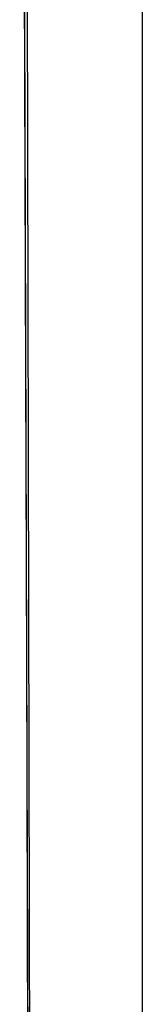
# Model space of a CAD drawing. Header units: metres. Extents: x 209848 to 209928, y 1182430 to 1182563.
# Tile 403 of 656: x 209852.8548 to 209852.9197, y 1182479.4755 to 1182479.9983. Entities that reach past the tile are written whole.
import ezdxf

# ---------------------------------------------------------------- set-up
doc = ezdxf.new("R2010")
doc.units = ezdxf.units.M
doc.header["$MEASUREMENT"] = 0
doc.linetypes.add('DGN Style 2', pattern=[15.036391, 9.021834, -6.014556])
doc.layers.get('0').update_dxf_attribs({"color": 254})

# ---------------------------------------------------------------- blocks, each defined once
blk = doc.blocks.new('*U2')
at = {"color": 40, "linetype": 'Continuous'}
for p, q in [((1.575, -18.98569), (1.575, -19.08392)), ((1.575, -19.08392), (1.575, -19.18216)), ((1.575, -19.18216), (1.575, -19.28041)), ((1.575, -19.28041), (1.575, -19.37865)), ((1.575, -19.37865), (1.575, -19.4769)), ((1.575, -19.4769), (1.575, -19.57516)), ((1.575, -19.57516), (1.575, -19.67342))]:
    blk.add_line(p, q, dxfattribs=at)
blk = doc.blocks.new('*U3')
at = {"color": 40, "linetype": 'Continuous'}
for p, q in [((1.575, -18.98563), (1.575, -19.08447)), ((1.575, -19.08447), (1.575, -19.1833)), ((1.575, -19.1833), (1.575, -19.28214)), ((1.575, -19.28214), (1.575, -19.38098)), ((1.575, -19.38098), (1.575, -19.47982)), ((1.575, -19.47982), (1.575, -19.57867)), ((1.575, -19.57867), (1.575, -19.67752))]:
    blk.add_line(p, q, dxfattribs=at)
blk = doc.blocks.new('*U4')
at = {"color": 40, "linetype": 'Continuous'}
for p, q in [((1.575, -19.01622), (1.575, -19.11491)), ((1.575, -19.11491), (1.575, -19.2136)), ((1.575, -19.2136), (1.575, -19.3123)), ((1.575, -19.3123), (1.575, -19.41099)), ((1.575, -19.41099), (1.575, -19.50968)), ((1.575, -19.50968), (1.575, -19.60838))]:
    blk.add_line(p, q, dxfattribs=at)
blk = doc.blocks.new('*U5')
at = {"color": 40, "linetype": 'Continuous'}
for p, q in [((1.575, -18.99957), (1.575, -19.09839)), ((1.575, -19.09839), (1.575, -19.1972)), ((1.575, -19.1972), (1.575, -19.29601)), ((1.575, -19.29601), (1.575, -19.39482)), ((1.575, -19.39482), (1.575, -19.49364)), ((1.575, -19.49364), (1.575, -19.59245))]:
    blk.add_line(p, q, dxfattribs=at)
blk = doc.blocks.new('*U6')
at = {"color": 40, "linetype": 'Continuous'}
for p, q in [((1.575, -19.06188), (1.575, -19.16348)), ((1.575, -19.16348), (1.575, -19.26509)), ((1.575, -19.26509), (1.575, -19.36674)), ((1.575, -19.36674), (1.575, -19.4684)), ((1.575, -19.4684), (1.575, -19.57008)), ((1.575, -19.57008), (1.575, -19.67178))]:
    blk.add_line(p, q, dxfattribs=at)
blk = doc.blocks.new('*U7')
at = {"color": 40, "linetype": 'Continuous'}
for p, q in [((1.575, -18.96457), (1.575, -19.06368)), ((1.575, -19.06368), (1.575, -19.16279)), ((1.575, -19.16279), (1.575, -19.26191)), ((1.575, -19.26191), (1.575, -19.36103)), ((1.575, -19.36103), (1.575, -19.46016)), ((1.575, -19.46016), (1.575, -19.55929)), ((1.575, -19.55929), (1.575, -19.65843))]:
    blk.add_line(p, q, dxfattribs=at)
blk = doc.blocks.new('*U8')
at = {"color": 40, "linetype": 'Continuous'}
for p, q in [((1.575, -19.02508), (1.575, -19.12665)), ((1.575, -19.12665), (1.575, -19.22827)), ((1.575, -19.22827), (1.575, -19.32996)), ((1.575, -19.32996), (1.575, -19.4317)), ((1.575, -19.4317), (1.575, -19.53354)), ((1.575, -19.53354), (1.575, -19.63543))]:
    blk.add_line(p, q, dxfattribs=at)
blk = doc.blocks.new('*U9')
at = {"color": 40, "linetype": 'Continuous'}
for p, q in [((1.575, -19.03619), (1.575, -19.13752)), ((1.575, -19.13752), (1.575, -19.2389)), ((1.575, -19.2389), (1.575, -19.34029)), ((1.575, -19.34029), (1.575, -19.44172)), ((1.575, -19.44172), (1.575, -19.54318)), ((1.575, -19.54318), (1.575, -19.64466))]:
    blk.add_line(p, q, dxfattribs=at)
blk = doc.blocks.new('ATTEMP')
at = {"color": 5, "linetype": 'Continuous', "flags": 128}
for points in [[(-6.9909, -21.48001), (-6.99153, -21.23823), (-6.99218, -20.99606), (-6.99285, -20.75355), (-6.99353, -20.51076), (-6.9942, -20.2677), (-6.99485, -20.02443), (-6.99547, -19.78098), (-6.99604, -19.53736), (-6.99654, -19.29362), (-6.99695, -19.04977), (-6.99725, -18.80583), (-6.99741, -18.56183), (-6.99742, -18.31778), (-6.99726, -18.07371), (-6.99688, -17.82962)], [(-6.99135, -21.3265), (-6.99198, -21.10465), (-6.99263, -20.88453), (-6.9933, -20.66613), (-6.994, -20.44868), (-6.99471, -20.22988), (-6.99544, -20.00976), (-6.99617, -19.78848), (-6.9969, -19.56615), (-6.99761, -19.3429), (-6.99829, -19.11881), (-6.99893, -18.89398), (-6.9995, -18.6685), (-6.99999, -18.44243), (-7.00037, -18.21583), (-7.00062, -17.98878), (-7.00073, -17.76131)], [(-6.99132, -21.3364), (-6.99195, -21.11485), (-6.9926, -20.89502), (-6.99327, -20.67691), (-6.99396, -20.46055), (-6.99466, -20.24593), (-6.99536, -20.03307), (-6.99606, -19.82199), (-6.99675, -19.61268), (-6.99742, -19.40517), (-6.99808, -19.19799), (-6.9987, -18.98927), (-6.99929, -18.77914), (-6.99983, -18.56776), (-7.0003, -18.35526), (-7.00069, -18.14175), (-7.00097, -17.92735), (-7.00114, -17.71213)], [(-6.99134, -21.32933), (-6.99197, -21.10757), (-6.99262, -20.88753), (-6.99329, -20.66921), (-6.99398, -20.45265), (-6.99468, -20.23783), (-6.99539, -20.02478), (-6.99609, -19.81351), (-6.99678, -19.60402), (-6.99745, -19.39633), (-6.9981, -19.19043), (-6.99871, -18.98635), (-6.99928, -18.78408), (-6.99979, -18.58362), (-7.00024, -18.38499), (-7.00062, -18.1882), (-7.00092, -17.9913), (-7.00113, -17.79282)], [(-6.99134, -21.3309), (-6.99196, -21.10919), (-6.99262, -20.88919), (-6.99329, -20.67093), (-6.99398, -20.4544), (-6.99468, -20.23963), (-6.99538, -20.02663), (-6.99608, -19.8154), (-6.99677, -19.60595), (-6.99745, -19.39829), (-6.99809, -19.19244), (-6.9987, -18.98839), (-6.99927, -18.78615), (-6.99978, -18.58574), (-7.00024, -18.38714), (-7.00062, -18.19038), (-7.00092, -17.99544), (-7.00112, -17.80234)], [(-6.99132, -21.3364), (-6.99195, -21.11485), (-6.9926, -20.89502), (-6.99327, -20.67691), (-6.99396, -20.46055), (-6.99466, -20.24593), (-6.99536, -20.03307), (-6.99606, -19.82199), (-6.99675, -19.61268), (-6.99742, -19.40517), (-6.99807, -19.19944), (-6.99868, -18.99553), (-6.99925, -18.79342), (-6.99977, -18.59312), (-7.00022, -18.39465), (-7.0006, -18.198), (-7.00091, -18.00318), (-7.00112, -17.81019)], [(-6.99133, -21.3331), (-6.99196, -21.11146), (-6.99261, -20.89153), (-6.99328, -20.67332), (-6.99397, -20.45686), (-6.99467, -20.24215), (-6.99537, -20.02921), (-6.99607, -19.81803), (-6.99677, -19.60864), (-6.99744, -19.40104), (-6.99808, -19.19524), (-6.9987, -18.99125), (-6.99926, -18.78906), (-6.99978, -18.58869), (-7.00023, -18.39015), (-7.00061, -18.19343), (-7.00091, -17.99854), (-7.00112, -17.80548)], [(-6.99132, -21.3364), (-6.99195, -21.11485), (-6.9926, -20.89502), (-6.99327, -20.67691), (-6.99396, -20.46055), (-6.99466, -20.24593), (-6.99536, -20.03307), (-6.99606, -19.82199), (-6.99675, -19.61268), (-6.99742, -19.40517), (-6.99807, -19.19944), (-6.99868, -18.99553), (-6.99925, -18.79342), (-6.99977, -18.59312), (-7.00022, -18.39465), (-7.0006, -18.198), (-7.00091, -18.00318), (-7.00112, -17.81019)]]:
    blk.add_lwpolyline(points, dxfattribs=at)
at = {"color": 3, "linetype": 'Continuous'}
for name in ['*U9', '*U8', '*U7', '*U6', '*U4', '*U5', '*U3', '*U2']:
    blk.add_blockref(name, (-8.51117, 0), dxfattribs=at)

msp = doc.modelspace()

# ---------------------------------------------------------------- block references
at = {"color": 1, "linetype": 'DGN Style 2'}
msp.add_blockref('ATTEMP', (209859.85591, 1182499.06107), dxfattribs=at)

doc.saveas('drawing.dxf')
